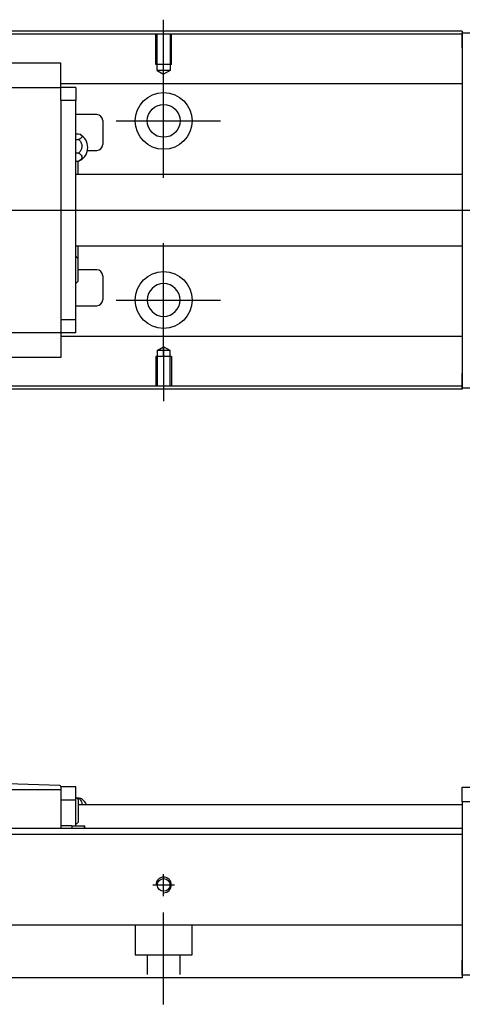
# Model space of a CAD drawing. Header units: millimetres. Extents: x -227 to 3135, y -1502 to 860.
# Tile 536 of 582: x 1269 to 1344, y -475 to -310. Entities that reach past the tile are written whole.
import ezdxf
from ezdxf.lldxf.tags import DXFTag

# ---------------------------------------------------------------- set-up
doc = ezdxf.new("R2010")
doc.units = ezdxf.units.MM
doc.layers.get('0').update_dxf_attribs({"linetype": 'CONTINUOUS'})
doc.layers.add('2', color=7, linetype='CONTINUOUS', true_color=0xffffff)
tags = doc.linetypes.add('DASHED', pattern=[25.72, 12.86, -12.86]).pattern_tags.tags
tags[6:7] = [DXFTag(74, 4), DXFTag(75, 0), DXFTag(340, '0'), DXFTag(46, 0.0), DXFTag(50, 0.0), DXFTag(44, 0.0), DXFTag(45, 0.0)]
tags[4:5] = [DXFTag(74, 4), DXFTag(75, 0), DXFTag(340, '0'), DXFTag(46, 0.0), DXFTag(50, 0.0), DXFTag(44, 0.0), DXFTag(45, 0.0)]

msp = doc.modelspace()

# ---------------------------------------------------------------- linework, layer by layer
for p, q in [((1293.51, -319), (1293.51, -309.88)), ((1293.51, -336.36), (1293.51, -317.31)), ((1285.57, -326.83), (1303.04, -326.83)), ((1217.95, -341.78), (1359.52, -341.78)), ((1293.51, -366.36), (1293.51, -347.31)), ((1285.57, -356.83), (1303.04, -356.83)), ((1293.51, -364.66), (1293.51, -373.78))]:
    msp.add_line(p, q)
at = {"linetype": 'Continuous'}
for p, q in [((1343.51, -312.28), (1225.52, -312.28)), ((1343.51, -311.78), (1225.65, -311.78)), ((1343.51, -311.78), (1343.51, -312.08)), ((1343.51, -314.58), (1343.51, -312.08)), ((1343.51, -312.08), (1354.51, -312.08)), ((1343.51, -314.58), (1343.51, -369.08)), ((1276.31, -317.17), (1207.31, -317.17)), ((1276.31, -317.17), (1276.31, -317.12)), ((1276.31, -317.3), (1276.31, -317.17)), ((1276.31, -320.88), (1276.31, -317.3)), ((1207.31, -321.21), (1276.31, -321.21)), ((1343.51, -320.61), (1276.31, -320.61)), ((1276.31, -321.21), (1276.31, -320.88)), ((1278.81, -321.21), (1276.31, -321.21)), ((1276.31, -322.21), (1276.31, -321.21)), ((1278.81, -321.21), (1278.81, -323.41)), ((1276.31, -323.41), (1276.31, -322.21)), ((1278.81, -323.41), (1276.31, -323.41)), ((1276.31, -323.41), (1276.31, -323.89)), ((1276.31, -323.45), (1276.31, -323.89)), ((1276.31, -323.89), (1276.31, -359.67)), ((1278.81, -360.15), (1278.81, -323.41)), ((1282.31, -325.78), (1278.81, -325.78)), ((1283.31, -326.78), (1283.31, -330.78)), ((1278.81, -328.98), (1279.27, -328.98)), ((1278.81, -329.93), (1279.27, -329.93)), ((1279.27, -332.22), (1278.81, -332.22)), ((1280.76, -331.78), (1282.31, -331.78)), ((1278.81, -333.58), (1279.27, -333.58)), ((1279.16, -333.58), (1279.16, -335.78)), ((1343.51, -335.78), (1278.81, -335.78)), ((1278.81, -347.78), (1343.51, -347.78)), ((1279.16, -347.78), (1279.16, -349.86)), ((1279.16, -349.86), (1279.16, -353.71)), ((1282.31, -351.78), (1279.16, -351.78)), ((1283.31, -352.78), (1283.31, -356.78)), ((1278.81, -357.78), (1282.31, -357.78)), ((1276.31, -359.67), (1276.31, -360.15)), ((1276.31, -359.67), (1276.31, -360.11)), ((1276.31, -360.15), (1276.31, -361.35)), ((1278.81, -360.15), (1276.31, -360.15)), ((1278.81, -362.35), (1278.81, -360.15)), ((1276.31, -362.35), (1207.31, -362.35)), ((1276.31, -361.35), (1276.31, -362.35)), ((1276.31, -362.35), (1276.31, -362.68)), ((1278.81, -362.35), (1276.31, -362.35)), ((1276.31, -362.68), (1276.31, -366.26)), ((1343.51, -362.96), (1276.31, -362.96)), ((1207.31, -366.39), (1276.31, -366.39)), ((1276.31, -366.26), (1276.31, -366.39)), ((1276.31, -366.39), (1276.31, -366.44)), ((1343.51, -371.58), (1343.51, -369.08)), ((1343.51, -371.78), (1210.27, -371.78)), ((1343.51, -371.28), (1210.4, -371.28)), ((1343.51, -371.58), (1343.51, -371.78)), ((1354.51, -371.58), (1343.51, -371.58))]:
    msp.add_line(p, q, dxfattribs=at)
at = {"linetype": 'DASHED', "ltscale": 0.1}
for p, q in [((1292.21, -317.38), (1292.21, -312.38)), ((1292.44, -318.38), (1292.44, -312.38)), ((1294.59, -312.38), (1294.59, -318.38)), ((1294.81, -317.38), (1294.81, -312.38)), ((1294.81, -317.38), (1292.21, -317.38)), ((1294.59, -318.38), (1292.44, -318.38)), ((1292.44, -318.38), (1293.51, -319)), ((1294.59, -318.38), (1293.51, -319)), ((1292.44, -365.28), (1293.51, -364.66)), ((1292.44, -365.28), (1292.44, -371.28)), ((1294.59, -365.28), (1292.44, -365.28)), ((1294.59, -365.28), (1293.51, -364.66)), ((1294.59, -371.28), (1294.59, -365.28)), ((1294.81, -366.28), (1292.21, -366.28)), ((1292.21, -366.28), (1292.21, -371.28)), ((1294.81, -366.28), (1294.81, -371.28))]:
    msp.add_line(p, q, dxfattribs=at)
at = {"linetype": 'DASHED'}
for p, q in [((1343.51, -312.08), (1343.51, -312.28)), ((1343.51, -312.28), (1343.51, -313.28)), ((1343.51, -313.28), (1343.51, -319.61)), ((1343.51, -319.61), (1343.51, -320.61)), ((1276.31, -321.31), (1276.31, -321.31)), ((1343.51, -320.61), (1343.51, -322.15)), ((1343.51, -322.15), (1343.51, -325.71)), ((1343.51, -325.71), (1343.51, -327.63)), ((1343.51, -327.63), (1343.51, -331.33)), ((1343.51, -352.33), (1343.51, -355.94)), ((1343.51, -355.94), (1343.51, -357.85)), ((1343.51, -357.85), (1343.51, -361.41)), ((1276.31, -362.25), (1276.31, -362.25)), ((1343.51, -361.41), (1343.51, -362.96)), ((1343.51, -362.96), (1343.51, -363.96)), ((1343.51, -363.96), (1343.51, -370.28)), ((1343.51, -370.28), (1343.51, -371.28)), ((1343.51, -371.28), (1343.51, -371.58))]:
    msp.add_line(p, q, dxfattribs=at)
at = {"linetype": 'Continuous'}
for centre, radius in [((1293.51, -326.83), 4.75), ((1293.51, -326.83), 2.75), ((1293.51, -356.83), 4.75)]:
    msp.add_circle(centre, radius, dxfattribs=at)
at = {"linetype": 'Continuous', "extrusion": (0, 0, -1)}
msp.add_circle((-1293.51, -356.83), 2.75, dxfattribs=at)
at = {"linetype": 'Continuous'}
for centre, radius, start, end in [((1282.31, -326.78), 1, 0, 90), ((1278.31, -331.28), 2.5, 0, 61.7734), ((1278.31, -331.28), 2.5, 298.2701, 0), ((1282.31, -330.78), 1, 270, 0), ((1277.02, -351.74), 2.85, 41.3431, 51.1006), ((1282.31, -352.78), 1, 0, 90), ((1277.02, -351.83), 2.85, 308.8994, 318.6569), ((1282.31, -356.78), 1, 270, 0)]:
    msp.add_arc(centre, radius, start, end, dxfattribs=at)
for points in [[(1279.27, -328.98), (1279.4, -329.03), (1279.51, -329.08), (1279.68, -329.2), (1279.75, -329.26), (1279.82, -329.4), (1279.82, -329.47), (1279.78, -329.6), (1279.73, -329.67), (1279.57, -329.79), (1279.47, -329.85), (1279.32, -329.91), (1279.3, -329.92), (1279.27, -329.93)], [(1279.27, -329.93), (1279.4, -330.03), (1279.51, -330.16), (1279.68, -330.45), (1279.75, -330.61), (1279.82, -330.94), (1279.82, -331.11), (1279.78, -331.44), (1279.73, -331.6), (1279.57, -331.9), (1279.47, -332.04), (1279.32, -332.18), (1279.3, -332.2), (1279.27, -332.22)], [(1279.27, -332.22), (1279.4, -332.29), (1279.51, -332.36), (1279.68, -332.53), (1279.75, -332.63), (1279.82, -332.82), (1279.82, -332.92), (1279.78, -333.12), (1279.73, -333.21), (1279.57, -333.39), (1279.47, -333.47), (1279.32, -333.55), (1279.3, -333.56), (1279.27, -333.58)]]:
    msp.add_open_spline(points, degree=3, knots=[0, 0, 0, 0, 0.192078, 0.192078, 0.384156, 0.384156, 0.576234, 0.576234, 0.768312, 0.768312, 0.960389, 0.960389, 1, 1, 1, 1], dxfattribs=at)
msp.add_open_spline([(1279.27, -333.58), (1279.36, -333.55), (1279.44, -333.51), (1279.5, -333.48)], degree=3, dxfattribs=at)
at = {"layer": '2', "linetype": 'Continuous'}
for p, q in [((1276.12, -438.12), (1267.32, -437.89)), ((1276.32, -438.32), (1276.32, -438.39)), ((1276.32, -438.39), (1276.32, -438.89)), ((1278.82, -438.39), (1276.32, -438.39)), ((1278.82, -440.59), (1278.82, -438.39)), ((1343.51, -438.4), (1354.51, -438.4)), ((1343.51, -440.9), (1343.51, -438.4)), ((1276.32, -438.89), (1207.32, -438.89)), ((1276.32, -438.89), (1276.32, -445.35)), ((1279.27, -440.28), (1278.99, -440.28)), ((1278.82, -440.59), (1276.32, -440.59)), ((1278.82, -443.89), (1278.82, -440.59)), ((1279.17, -440.47), (1279.17, -442.39)), ((1343.51, -441.39), (1279.17, -441.39)), ((1354.51, -440.9), (1343.51, -440.9)), ((1343.51, -440.9), (1343.51, -467.39)), ((1279.17, -442.39), (1279.17, -444.32)), ((1278.16, -444.89), (1276.32, -444.89)), ((1278.16, -444.89), (1280.2, -444.89)), ((1278.16, -444.89), (1278.16, -445.35)), ((1278.82, -444.89), (1278.82, -443.89)), ((1280.2, -444.89), (1280.32, -444.89)), ((1280.2, -444.89), (1280.2, -445.35)), ((1280.32, -445.35), (1280.32, -444.89)), ((1343.51, -446.35), (1143.51, -446.35)), ((1343.51, -445.35), (1242.76, -445.35)), ((1343.51, -446.35), (1343.51, -461.05)), ((1343.51, -461.55), (1238.61, -461.55)), ((1343.51, -461.05), (1343.51, -461.55)), ((1343.51, -461.55), (1343.51, -468.35)), ((1343.51, -469.89), (1343.51, -467.39)), ((1343.51, -468.35), (1343.51, -470.35)), ((1354.51, -469.89), (1343.51, -469.89)), ((1343.51, -470.35), (1236.35, -470.35))]:
    msp.add_line(p, q, dxfattribs=at)
at = {"layer": '2', "linetype": 'DASHED'}
for p, q in [((1276.32, -438.39), (1276.32, -438.39)), ((1276.32, -438.49), (1276.32, -438.49)), ((1278.82, -438.39), (1278.82, -438.39)), ((1343.51, -445.35), (1343.51, -446.35))]:
    msp.add_line(p, q, dxfattribs=at)
at = {"layer": '2', "ltscale": 0.5}
for p, q in [((1293.51, -456.66), (1293.51, -453)), ((1291.71, -454.8), (1295.31, -454.8)), ((1293.51, -474.8), (1293.51, -459.44))]:
    msp.add_line(p, q, dxfattribs=at)
at = {"layer": '2', "linetype": 'DASHED', "ltscale": 0.1}
for p, q in [((1288.76, -461.55), (1288.76, -466.5)), ((1298.26, -466.5), (1298.26, -461.55)), ((1288.76, -466.5), (1298.26, -466.5)), ((1290.76, -466.5), (1290.76, -469.8)), ((1296.26, -469.8), (1296.26, -466.5))]:
    msp.add_line(p, q, dxfattribs=at)
at = {"layer": '2', "linetype": 'Continuous'}
msp.add_circle((1293.51, -454.8), 1.07, dxfattribs=at)
for centre, radius, start, end in [((1276.12, -438.32), 0.2, 0, 88.5), ((1277.03, -442.35), 2.85, 41.3431, 51.1006), ((1278.32, -442.39), 2.5, 23.5613, 53.5675), ((1277.03, -442.44), 2.85, 308.8994, 318.6569)]:
    msp.add_arc(centre, radius, start, end, dxfattribs=at)
at = {"layer": '2'}
msp.add_arc((1293.51, -454.8), 1.3, 270, 180, dxfattribs=at)
at = {"layer": '2', "linetype": 'Continuous'}
for points, knots in [([(1279.8, -440.38), (1279.78, -440.37), (1279.73, -440.35), (1279.58, -440.32), (1279.47, -440.3), (1279.33, -440.29), (1279.3, -440.29), (1279.27, -440.28)], [0, 0, 0, 0, 0.448024, 0.448024, 0.905631, 0.905631, 1, 1, 1, 1]), ([(1279.27, -440.28), (1279.4, -440.37), (1279.51, -440.48), (1279.69, -440.71), (1279.75, -440.84), (1279.82, -441.11), (1279.82, -441.25), (1279.8, -441.39), (1279.8, -441.39), (1279.8, -441.39)], [0, 0, 0, 0, 0.33014, 0.33014, 0.660281, 0.660281, 0.990421, 0.990421, 1, 1, 1, 1])]:
    msp.add_open_spline(points, degree=3, knots=knots, dxfattribs=at)

doc.saveas('drawing.dxf')
